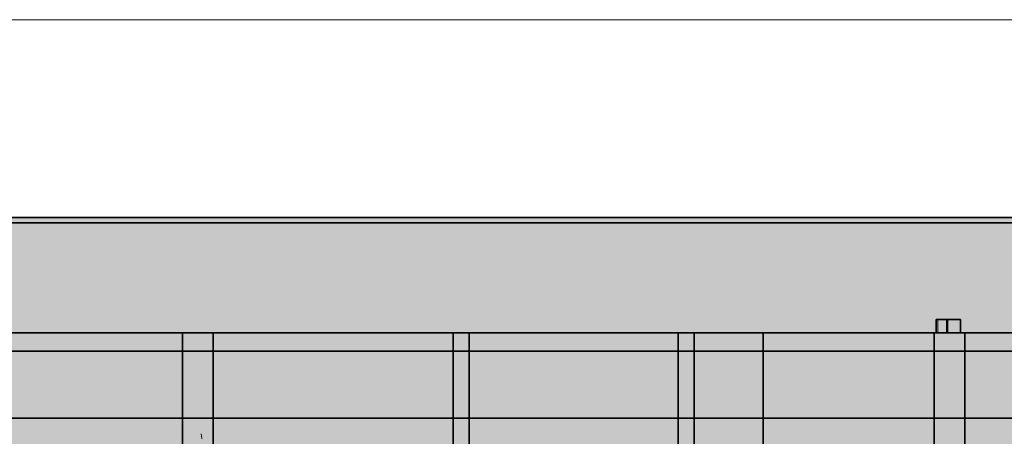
# Model space of a CAD drawing. Extents: x -350 to 540, y -53 to 541.
# Tile 181 of 569: x -141.73 to -134.38, y 124.65 to 127.75. Entities that reach past the tile are written whole.
import ezdxf

# ---------------------------------------------------------------- set-up
doc = ezdxf.new("R2010")
doc.units = 0
doc.layers.get('0').update_dxf_attribs({"lineweight": 35})
doc.layers.add('0-Shading', color=7, linetype='Continuous', lineweight=35)
doc.layers.add('5_OG-SCHRAFF-FILL', color=7, linetype='Continuous', lineweight=25)
doc.layers.add('L_Klimageraet', color=7, linetype='Continuous', lineweight=35, true_color=0xababab)
doc.layers.add('L_Klimageraet-Shading', color=7, linetype='Continuous', lineweight=35, true_color=0xababab)

# ---------------------------------------------------------------- blocks, each defined once
blk = doc.blocks.new('Shading-A06HSWBCNL', base_point=(-138.4951, 125.4178))
at = {"layer": '0-Shading', "color": 7, "true_color": 0xffffff}
for points in [[(-144.0152, 126.2509), (-134.6442, 126.2509), (-144.0152, 126.2778)], [(-134.6442, 126.2509), (-134.6442, 126.2778), (-144.0152, 126.2778)], [(-130.0952, 126.2509), (-134.6442, 126.2509), (-130.0952, 126.2778)], [(-134.6442, 126.2509), (-130.0952, 126.2778), (-134.6442, 126.2778)], [(-144.0152, 126.2378), (-134.6442, 126.2378), (-144.0152, 126.2509)], [(-134.6442, 126.2378), (-144.0152, 126.2509), (-134.6442, 126.2509)], [(-130.0952, 126.2378), (-130.0952, 126.2509), (-134.6442, 126.2509)], [(-134.6442, 126.2378), (-130.0952, 126.2378), (-134.6442, 126.2509)], [(-144.3481, 125.3624), (-136.1809, 125.4178), (-144.3481, 125.4178)], [(-136.3069, 125.3624), (-144.3481, 125.3624), (-136.1809, 125.4178)], [(-140.5141, 120.7878), (-140.5141, 125.4178), (-144.3152, 125.4178)], [(-136.1809, 122.6523), (-142.4682, 122.6523), (-136.1809, 125.4178)], [(-138.3896, 120.7878), (-140.2867, 120.7878), (-140.2867, 125.4178)], [(-138.0893, 120.0548), (-137.781, 120.0548), (-140.2867, 125.4178)], [(-137.781, 120.0548), (-134.9037, 125.4178), (-140.2867, 125.4178)], [(-138.4951, 114.1578), (-136.6952, 125.4178), (-138.4951, 125.4178)], [(-138.4951, 114.1578), (-136.6952, 114.1578), (-136.6952, 125.4178)], [(-136.8143, 114.1578), (-136.8143, 125.4178), (-138.376, 125.4178)], [(-138.376, 114.1578), (-136.8143, 114.1578), (-138.376, 125.4178)], [(-137.4977, 120.0548), (-137.781, 120.0548), (-134.9037, 125.4178)], [(-134.9037, 119.7878), (-137.6268, 119.7878), (-134.9037, 125.4178)], [(-134.6762, 114.1578), (-125.5141, 114.1578), (-125.5141, 125.4178)], [(-134.6762, 114.1578), (-125.5141, 125.4178), (-134.6762, 125.4178)], [(-134.3809, 114.1578), (-125.8094, 114.1578), (-134.3809, 125.4178)], [(-125.8094, 114.1578), (-125.8094, 125.4178), (-134.3809, 125.4178)], [(-136.4275, 125.3093), (-144.3481, 125.3093), (-136.3069, 125.3624)], [(-144.3481, 125.3093), (-136.3069, 125.3624), (-144.3481, 125.3624)], [(-140.5141, 120.7878), (-144.4307, 120.7878), (-144.4202, 125.3079)], [(-140.5141, 120.7878), (-144.2249, 125.3079), (-144.4202, 125.3079)], [(-142.4682, 122.6523), (-136.4275, 125.3093), (-144.3481, 125.3093)]]:
    blk.add_solid(points, dxfattribs=at)
at = {"layer": '0-Shading', "color": 254, "true_color": 0xe7e7e7}
for points in [[(-136.5408, 125.816), (-134.6147, 126.2778), (-144.0152, 126.2778)], [(-134.5828, 125.816), (-136.5408, 125.816), (-134.6147, 126.2778)], [(-134.5828, 125.816), (-132.1268, 126.2778), (-134.6147, 126.2778)], [(-135.1677, 125.725), (-143.739, 126.2608), (-144.0152, 126.2608)], [(-137.196, 125.8478), (-144.0152, 125.8478), (-144.0152, 126.2608)], [(-135.6714, 125.7463), (-134.6167, 126.2378), (-144.0152, 126.2378)], [(-137.0053, 125.8249), (-144.0152, 125.8249), (-144.0152, 126.2378)], [(-135.0671, 125.725), (-135.1677, 125.725), (-143.739, 126.2608)], [(-134.5828, 125.7463), (-135.6714, 125.7463), (-134.6167, 126.2378)], [(-130.7341, 125.6975), (-134.8425, 125.6975), (-131.9687, 126.2378)], [(-134.5828, 125.7463), (-131.9687, 126.2378), (-134.6167, 126.2378)], [(-125.1232, 125.725), (-135.0671, 125.725), (-117.9676, 126.1671)], [(-135.0671, 125.725), (-117.9676, 126.1671), (-132.7158, 126.1671)], [(-139.8898, 125.7204), (-137.196, 125.8478), (-144.0152, 125.8478)], [(-135.7687, 125.5931), (-144.0152, 125.5931), (-144.0152, 125.8478)], [(-135.0916, 125.7204), (-139.8898, 125.7204), (-137.196, 125.8478)], [(-139.6584, 125.6975), (-137.0053, 125.8249), (-144.0152, 125.8249)], [(-144.0152, 125.5756), (-135.4908, 125.5756), (-144.0152, 125.8249)], [(-134.8425, 125.6975), (-139.6584, 125.6975), (-137.0053, 125.8249)], [(-135.0671, 125.725), (-134.5828, 125.816), (-136.5408, 125.816)], [(-135.7687, 125.5931), (-135.0916, 125.7204), (-139.8898, 125.7204)], [(-135.4908, 125.5756), (-134.8425, 125.6975), (-139.6584, 125.6975)], [(-132.9894, 125.5931), (-135.7687, 125.5931), (-135.0916, 125.7204)], [(-134.8425, 125.6975), (-134.5828, 125.7463), (-135.6714, 125.7463)], [(-132.7737, 125.5756), (-135.4908, 125.5756), (-134.8425, 125.6975)], [(-135.0916, 125.7204), (-135.0671, 125.725), (-135.1677, 125.725)], [(-134.9925, 125.7204), (-135.0916, 125.7204), (-135.0671, 125.725)], [(-130.0952, 125.4178), (-134.9925, 125.7204), (-135.0916, 125.7204)], [(-130.0952, 125.4178), (-125.1232, 125.725), (-135.0671, 125.725)], [(-130.0952, 125.4178), (-130.7341, 125.6975), (-134.8425, 125.6975)], [(-136.5788, 125.4408), (-144.0152, 125.4408), (-135.7687, 125.5931)], [(-144.0152, 125.4408), (-135.7687, 125.5931), (-144.0152, 125.5931)], [(-144.0152, 125.4178), (-136.3299, 125.4178), (-144.0152, 125.5756)], [(-136.3299, 125.4178), (-144.0152, 125.5756), (-135.4908, 125.5756)], [(-130.4446, 125.4286), (-136.6434, 125.4286), (-135.7687, 125.5931)], [(-136.3299, 125.4178), (-130.0952, 125.4178), (-135.4908, 125.5756)], [(-130.0952, 125.4178), (-132.9894, 125.5931), (-135.7687, 125.5931)], [(-130.0952, 125.4178), (-132.7737, 125.5756), (-135.4908, 125.5756)], [(-136.6434, 125.4286), (-136.5788, 125.4408), (-144.0152, 125.4408)], [(-144.0152, 125.4286), (-136.6434, 125.4286), (-144.0152, 125.4408)], [(-144.0152, 125.4178), (-136.7008, 125.4178), (-144.0152, 125.4286)], [(-136.7008, 125.4178), (-144.0152, 125.4286), (-136.6434, 125.4286)], [(-136.7008, 125.4178), (-130.0952, 125.4178), (-136.6434, 125.4286)], [(-130.0952, 125.4178), (-130.4446, 125.4286), (-136.6434, 125.4286)]]:
    blk.add_solid(points, dxfattribs=at)
at = {"layer": '0-Shading', "color": 252, "true_color": 0x8b8b8b}
for points in [[(-134.8885, 125.4178), (-134.8868, 125.5178), (-134.8885, 125.5178)], [(-134.8885, 125.4178), (-134.8868, 125.4178), (-134.8868, 125.5178)], [(-134.8868, 125.4178), (-134.8868, 125.5178), (-134.8885, 125.5178)], [(-134.8885, 125.4178), (-134.8868, 125.4178), (-134.8885, 125.5178)], [(-134.8885, 125.4178), (-134.8868, 125.4178), (-134.8868, 125.5178)], [(-134.8885, 125.4178), (-134.8868, 125.5178), (-134.8885, 125.5178)], [(-134.8868, 125.4178), (-134.8868, 125.5178), (-134.8885, 125.5178)], [(-134.8885, 125.4178), (-134.8868, 125.4178), (-134.8885, 125.5178)], [(-134.8885, 125.4178), (-134.8868, 125.5178), (-134.8885, 125.5178)], [(-134.8885, 125.4178), (-134.8868, 125.4178), (-134.8868, 125.5178)], [(-134.8868, 125.4178), (-134.8868, 125.5178), (-134.8885, 125.5178)], [(-134.8885, 125.4178), (-134.8868, 125.4178), (-134.8885, 125.5178)], [(-134.7102, 125.4178), (-134.7085, 125.4178), (-134.7085, 125.5178)], [(-134.7102, 125.4178), (-134.7085, 125.5178), (-134.7102, 125.5178)], [(-134.7085, 125.4178), (-134.7085, 125.5178), (-134.7102, 125.5178)], [(-134.7102, 125.4178), (-134.7085, 125.4178), (-134.7102, 125.5178)], [(-134.7102, 125.4178), (-134.7085, 125.4178), (-134.7085, 125.5178)], [(-134.7102, 125.4178), (-134.7085, 125.5178), (-134.7102, 125.5178)], [(-134.7085, 125.4178), (-134.7085, 125.5178), (-134.7102, 125.5178)], [(-134.7102, 125.4178), (-134.7085, 125.4178), (-134.7102, 125.5178)], [(-134.7102, 125.4178), (-134.7085, 125.4178), (-134.7085, 125.5178)], [(-134.7102, 125.4178), (-134.7085, 125.5178), (-134.7102, 125.5178)], [(-134.7085, 125.4178), (-134.7085, 125.5178), (-134.7102, 125.5178)], [(-134.7102, 125.4178), (-134.7085, 125.4178), (-134.7102, 125.5178)]]:
    blk.add_solid(points, dxfattribs=at)
at = {"layer": '0-Shading', "color": 253, "true_color": 0xa4a4a4}
for points in [[(-134.8868, 125.4178), (-134.8816, 125.5178), (-134.8868, 125.5178)], [(-134.8868, 125.4178), (-134.8816, 125.4178), (-134.8816, 125.5178)], [(-134.8816, 125.4178), (-134.8816, 125.5178), (-134.8868, 125.5178)], [(-134.8868, 125.4178), (-134.8816, 125.4178), (-134.8868, 125.5178)], [(-134.8868, 125.4178), (-134.8816, 125.5178), (-134.8868, 125.5178)], [(-134.8868, 125.4178), (-134.8816, 125.4178), (-134.8816, 125.5178)], [(-134.8816, 125.4178), (-134.8816, 125.5178), (-134.8868, 125.5178)], [(-134.8868, 125.4178), (-134.8816, 125.4178), (-134.8868, 125.5178)], [(-134.8868, 125.4178), (-134.8816, 125.4178), (-134.8816, 125.5178)], [(-134.8868, 125.4178), (-134.8816, 125.5178), (-134.8868, 125.5178)], [(-134.8816, 125.4178), (-134.8816, 125.5178), (-134.8868, 125.5178)], [(-134.8868, 125.4178), (-134.8816, 125.4178), (-134.8868, 125.5178)], [(-134.7153, 125.4178), (-134.7102, 125.5178), (-134.7153, 125.5178)], [(-134.7153, 125.4178), (-134.7102, 125.4178), (-134.7102, 125.5178)], [(-134.7153, 125.4178), (-134.7102, 125.4178), (-134.7153, 125.5178)], [(-134.7102, 125.4178), (-134.7102, 125.5178), (-134.7153, 125.5178)], [(-134.7153, 125.4178), (-134.7102, 125.5178), (-134.7153, 125.5178)], [(-134.7153, 125.4178), (-134.7102, 125.4178), (-134.7102, 125.5178)], [(-134.7153, 125.4178), (-134.7102, 125.4178), (-134.7153, 125.5178)], [(-134.7102, 125.4178), (-134.7102, 125.5178), (-134.7153, 125.5178)], [(-134.7153, 125.4178), (-134.7102, 125.4178), (-134.7102, 125.5178)], [(-134.7153, 125.4178), (-134.7102, 125.5178), (-134.7153, 125.5178)], [(-134.7102, 125.4178), (-134.7102, 125.5178), (-134.7153, 125.5178)], [(-134.7153, 125.4178), (-134.7102, 125.4178), (-134.7153, 125.5178)]]:
    blk.add_solid(points, dxfattribs=at)
at = {"layer": '0-Shading', "color": 9, "true_color": 0xbbbbbb}
for points in [[(-134.8776, 125.4659), (-134.8816, 125.4659), (-134.8776, 125.5178)], [(-134.8816, 125.4659), (-134.8776, 125.5178), (-134.8816, 125.5178)], [(-134.8816, 125.4178), (-134.8733, 125.4178), (-134.8816, 125.5178)], [(-134.8733, 125.4178), (-134.8733, 125.5178), (-134.8816, 125.5178)], [(-134.8816, 125.4178), (-134.8733, 125.5178), (-134.8816, 125.5178)], [(-134.8816, 125.4178), (-134.8733, 125.4178), (-134.8733, 125.5178)], [(-134.8816, 125.4178), (-134.8733, 125.4178), (-134.8816, 125.5178)], [(-134.8733, 125.4178), (-134.8733, 125.5178), (-134.8816, 125.5178)], [(-134.8816, 125.4178), (-134.8733, 125.4178), (-134.8733, 125.5178)], [(-134.8816, 125.4178), (-134.8733, 125.5178), (-134.8816, 125.5178)], [(-134.8733, 125.4178), (-134.8733, 125.5178), (-134.8816, 125.5178)], [(-134.8816, 125.4178), (-134.8733, 125.4178), (-134.8816, 125.5178)], [(-134.8816, 125.4178), (-134.8776, 125.4178), (-134.8776, 125.4659)], [(-134.8816, 125.4178), (-134.8776, 125.4659), (-134.8816, 125.4659)], [(-134.8776, 125.4659), (-134.8733, 125.5178), (-134.8776, 125.5178)], [(-134.8776, 125.4659), (-134.8733, 125.4659), (-134.8733, 125.5178)], [(-134.8776, 125.4178), (-134.8733, 125.4178), (-134.8776, 125.4659)], [(-134.8733, 125.4178), (-134.8776, 125.4659), (-134.8733, 125.4659)], [(-134.7236, 125.4178), (-134.7153, 125.4178), (-134.7153, 125.5178)], [(-134.7236, 125.4178), (-134.7153, 125.5178), (-134.7236, 125.5178)], [(-134.7153, 125.4178), (-134.7153, 125.5178), (-134.7236, 125.5178)], [(-134.7236, 125.4178), (-134.7153, 125.4178), (-134.7236, 125.5178)], [(-134.7236, 125.4178), (-134.7153, 125.4178), (-134.7153, 125.5178)], [(-134.7236, 125.4178), (-134.7153, 125.5178), (-134.7236, 125.5178)], [(-134.7153, 125.4178), (-134.7153, 125.5178), (-134.7236, 125.5178)], [(-134.7236, 125.4178), (-134.7153, 125.4178), (-134.7236, 125.5178)], [(-134.7236, 125.4178), (-134.7153, 125.4178), (-134.7153, 125.5178)], [(-134.7236, 125.4178), (-134.7153, 125.5178), (-134.7236, 125.5178)], [(-134.7153, 125.4178), (-134.7153, 125.5178), (-134.7236, 125.5178)], [(-134.7236, 125.4178), (-134.7153, 125.4178), (-134.7236, 125.5178)]]:
    blk.add_solid(points, dxfattribs=at)
at = {"layer": '0-Shading', "color": 254, "true_color": 0xd0d0d0}
for points in [[(-134.8733, 125.4178), (-134.8621, 125.5178), (-134.8733, 125.5178)], [(-134.8733, 125.4178), (-134.8621, 125.4178), (-134.8621, 125.5178)], [(-134.8621, 125.4178), (-134.8621, 125.5178), (-134.8733, 125.5178)], [(-134.8733, 125.4178), (-134.8621, 125.4178), (-134.8733, 125.5178)], [(-134.8733, 125.4178), (-134.8621, 125.5178), (-134.8733, 125.5178)], [(-134.8733, 125.4178), (-134.8621, 125.4178), (-134.8621, 125.5178)], [(-134.8621, 125.4178), (-134.8621, 125.5178), (-134.8733, 125.5178)], [(-134.8733, 125.4178), (-134.8621, 125.4178), (-134.8733, 125.5178)], [(-134.8733, 125.4178), (-134.8621, 125.4178), (-134.8621, 125.5178)], [(-134.8733, 125.4178), (-134.8621, 125.5178), (-134.8733, 125.5178)], [(-134.8621, 125.4178), (-134.8621, 125.5178), (-134.8733, 125.5178)], [(-134.8733, 125.4178), (-134.8621, 125.4178), (-134.8733, 125.5178)], [(-134.7348, 125.4178), (-134.7236, 125.5178), (-134.7348, 125.5178)], [(-134.7348, 125.4178), (-134.7236, 125.4178), (-134.7236, 125.5178)], [(-134.7348, 125.4178), (-134.7236, 125.4178), (-134.7348, 125.5178)], [(-134.7236, 125.4178), (-134.7236, 125.5178), (-134.7348, 125.5178)], [(-134.7348, 125.4178), (-134.7236, 125.5178), (-134.7348, 125.5178)], [(-134.7348, 125.4178), (-134.7236, 125.4178), (-134.7236, 125.5178)], [(-134.7348, 125.4178), (-134.7236, 125.4178), (-134.7348, 125.5178)], [(-134.7236, 125.4178), (-134.7236, 125.5178), (-134.7348, 125.5178)], [(-134.7348, 125.4178), (-134.7236, 125.4178), (-134.7236, 125.5178)], [(-134.7348, 125.4178), (-134.7236, 125.5178), (-134.7348, 125.5178)], [(-134.7236, 125.4178), (-134.7236, 125.5178), (-134.7348, 125.5178)], [(-134.7348, 125.4178), (-134.7236, 125.4178), (-134.7348, 125.5178)]]:
    blk.add_solid(points, dxfattribs=at)
at = {"layer": '0-Shading', "color": 254, "true_color": 0xe2e2e2}
for points in [[(-134.8621, 125.4178), (-134.8485, 125.5178), (-134.8621, 125.5178)], [(-134.8621, 125.4178), (-134.8485, 125.4178), (-134.8485, 125.5178)], [(-134.8621, 125.4178), (-134.8485, 125.4178), (-134.8621, 125.5178)], [(-134.8485, 125.4178), (-134.8485, 125.5178), (-134.8621, 125.5178)], [(-134.8621, 125.4178), (-134.8485, 125.5178), (-134.8621, 125.5178)], [(-134.8621, 125.4178), (-134.8485, 125.4178), (-134.8485, 125.5178)], [(-134.8621, 125.4178), (-134.8485, 125.4178), (-134.8621, 125.5178)], [(-134.8485, 125.4178), (-134.8485, 125.5178), (-134.8621, 125.5178)], [(-134.8621, 125.4178), (-134.8485, 125.4178), (-134.8485, 125.5178)], [(-134.8621, 125.4178), (-134.8485, 125.5178), (-134.8621, 125.5178)], [(-134.8485, 125.4178), (-134.8485, 125.5178), (-134.8621, 125.5178)], [(-134.8621, 125.4178), (-134.8485, 125.4178), (-134.8621, 125.5178)], [(-134.7485, 125.4178), (-134.7348, 125.4178), (-134.7348, 125.5178)], [(-134.7485, 125.4178), (-134.7348, 125.5178), (-134.7485, 125.5178)], [(-134.7348, 125.4178), (-134.7348, 125.5178), (-134.7485, 125.5178)], [(-134.7485, 125.4178), (-134.7348, 125.4178), (-134.7485, 125.5178)], [(-134.7485, 125.4178), (-134.7348, 125.4178), (-134.7348, 125.5178)], [(-134.7485, 125.4178), (-134.7348, 125.5178), (-134.7485, 125.5178)], [(-134.7348, 125.4178), (-134.7348, 125.5178), (-134.7485, 125.5178)], [(-134.7485, 125.4178), (-134.7348, 125.4178), (-134.7485, 125.5178)], [(-134.7485, 125.4178), (-134.7348, 125.4178), (-134.7348, 125.5178)], [(-134.7485, 125.4178), (-134.7348, 125.5178), (-134.7485, 125.5178)], [(-134.7348, 125.4178), (-134.7348, 125.5178), (-134.7485, 125.5178)], [(-134.7485, 125.4178), (-134.7348, 125.4178), (-134.7485, 125.5178)]]:
    blk.add_solid(points, dxfattribs=at)
at = {"layer": '0-Shading', "color": 7, "true_color": 0xefefef}
for points in [[(-134.8485, 125.4178), (-134.8329, 125.4178), (-134.8329, 125.5178)], [(-134.8485, 125.4178), (-134.8329, 125.5178), (-134.8485, 125.5178)], [(-134.8329, 125.4178), (-134.8329, 125.5178), (-134.8485, 125.5178)], [(-134.8485, 125.4178), (-134.8329, 125.4178), (-134.8485, 125.5178)], [(-134.8485, 125.4178), (-134.8329, 125.5178), (-134.8485, 125.5178)], [(-134.8485, 125.4178), (-134.8329, 125.4178), (-134.8329, 125.5178)], [(-134.8329, 125.4178), (-134.8329, 125.5178), (-134.8485, 125.5178)], [(-134.8485, 125.4178), (-134.8329, 125.4178), (-134.8485, 125.5178)], [(-134.8485, 125.4178), (-134.8329, 125.4178), (-134.8329, 125.5178)], [(-134.8485, 125.4178), (-134.8329, 125.5178), (-134.8485, 125.5178)], [(-134.8329, 125.4178), (-134.8329, 125.5178), (-134.8485, 125.5178)], [(-134.8485, 125.4178), (-134.8329, 125.4178), (-134.8485, 125.5178)], [(-134.7641, 125.4178), (-134.7485, 125.5178), (-134.7641, 125.5178)], [(-134.7641, 125.4178), (-134.7485, 125.4178), (-134.7485, 125.5178)], [(-134.7641, 125.4178), (-134.7485, 125.4178), (-134.7641, 125.5178)], [(-134.7485, 125.4178), (-134.7485, 125.5178), (-134.7641, 125.5178)], [(-134.7641, 125.4178), (-134.7485, 125.5178), (-134.7641, 125.5178)], [(-134.7641, 125.4178), (-134.7485, 125.4178), (-134.7485, 125.5178)], [(-134.7641, 125.4178), (-134.7485, 125.4178), (-134.7641, 125.5178)], [(-134.7485, 125.4178), (-134.7485, 125.5178), (-134.7641, 125.5178)], [(-134.7641, 125.4178), (-134.7485, 125.4178), (-134.7485, 125.5178)], [(-134.7641, 125.4178), (-134.7485, 125.5178), (-134.7641, 125.5178)], [(-134.7485, 125.4178), (-134.7485, 125.5178), (-134.7641, 125.5178)], [(-134.7641, 125.4178), (-134.7485, 125.4178), (-134.7641, 125.5178)], [(-136.0903, 125.1233), (-136.0103, 125.4178), (-136.1809, 125.4178)], [(-136.0903, 125.1233), (-136.1639, 125.1233), (-136.1809, 125.4178)], [(-136.151, 124.9), (-136.1809, 124.9), (-136.1809, 125.4178)], [(-134.6653, 125.1233), (-136.0903, 125.1233), (-134.6653, 125.4178)], [(-136.0903, 125.1233), (-134.6653, 125.4178), (-136.0103, 125.4178)], [(-134.6653, 120.4878), (-134.3809, 125.4178), (-134.6653, 125.4178)], [(-134.6299, 120.4878), (-134.6653, 120.4878), (-134.3809, 125.4178)], [(-134.3809, 119.7878), (-134.6653, 119.7878), (-134.3809, 125.4178)], [(-136.151, 124.9), (-136.0903, 125.1233), (-136.1639, 125.1233)], [(-136.151, 124.9), (-136.0217, 124.9), (-136.0903, 125.1233)], [(-134.6653, 120.4878), (-134.6653, 125.1233), (-136.0903, 125.1233)], [(-136.1447, 124.7901), (-136.1809, 124.7901), (-136.151, 124.9)], [(-136.1809, 124.7901), (-136.151, 124.9), (-136.1809, 124.9)], [(-135.8965, 120.4878), (-134.6653, 120.4878), (-136.151, 124.9)], [(-134.6653, 120.4878), (-136.151, 124.9), (-136.0217, 124.9)], [(-135.8965, 120.4878), (-136.1809, 120.4878), (-136.1447, 124.7901)], [(-136.1809, 120.4878), (-136.1447, 124.7901), (-136.1809, 124.7901)]]:
    blk.add_solid(points, dxfattribs=at)
at = {"layer": '0-Shading', "color": 7, "true_color": 0xf9f9f9}
for points in [[(-134.8329, 125.4178), (-134.816, 125.5178), (-134.8329, 125.5178)], [(-134.8329, 125.4178), (-134.816, 125.4178), (-134.816, 125.5178)], [(-134.8329, 125.4178), (-134.816, 125.4178), (-134.8329, 125.5178)], [(-134.816, 125.4178), (-134.816, 125.5178), (-134.8329, 125.5178)], [(-134.8329, 125.4178), (-134.816, 125.5178), (-134.8329, 125.5178)], [(-134.8329, 125.4178), (-134.816, 125.4178), (-134.816, 125.5178)], [(-134.8329, 125.4178), (-134.816, 125.4178), (-134.8329, 125.5178)], [(-134.816, 125.4178), (-134.816, 125.5178), (-134.8329, 125.5178)], [(-134.8329, 125.4178), (-134.816, 125.4178), (-134.816, 125.5178)], [(-134.8329, 125.4178), (-134.816, 125.5178), (-134.8329, 125.5178)], [(-134.816, 125.4178), (-134.816, 125.5178), (-134.8329, 125.5178)], [(-134.8329, 125.4178), (-134.816, 125.4178), (-134.8329, 125.5178)], [(-134.7809, 125.4178), (-134.7641, 125.4178), (-134.7641, 125.5178)], [(-134.7809, 125.4178), (-134.7641, 125.5178), (-134.7809, 125.5178)], [(-134.7641, 125.4178), (-134.7641, 125.5178), (-134.7809, 125.5178)], [(-134.7809, 125.4178), (-134.7641, 125.4178), (-134.7809, 125.5178)], [(-134.7809, 125.4178), (-134.7641, 125.4178), (-134.7641, 125.5178)], [(-134.7809, 125.4178), (-134.7641, 125.5178), (-134.7809, 125.5178)], [(-134.7641, 125.4178), (-134.7641, 125.5178), (-134.7809, 125.5178)], [(-134.7809, 125.4178), (-134.7641, 125.4178), (-134.7809, 125.5178)], [(-134.7809, 125.4178), (-134.7641, 125.4178), (-134.7641, 125.5178)], [(-134.7809, 125.4178), (-134.7641, 125.5178), (-134.7809, 125.5178)], [(-134.7641, 125.4178), (-134.7641, 125.5178), (-134.7809, 125.5178)], [(-134.7809, 125.4178), (-134.7641, 125.4178), (-134.7809, 125.5178)]]:
    blk.add_solid(points, dxfattribs=at)
at = {"layer": '0-Shading', "color": 7, "true_color": 0xfefefe}
for points in [[(-134.816, 125.4178), (-134.7985, 125.4178), (-134.7985, 125.5178)], [(-134.816, 125.4178), (-134.7985, 125.5178), (-134.816, 125.5178)], [(-134.8067, 125.4644), (-134.8067, 125.5178), (-134.816, 125.5178)], [(-134.816, 125.4644), (-134.8067, 125.4644), (-134.816, 125.5178)], [(-134.816, 125.4178), (-134.7985, 125.5178), (-134.816, 125.5178)], [(-134.816, 125.4178), (-134.7985, 125.4178), (-134.7985, 125.5178)], [(-134.7985, 125.4178), (-134.7985, 125.5178), (-134.816, 125.5178)], [(-134.816, 125.4178), (-134.7985, 125.4178), (-134.816, 125.5178)], [(-134.816, 125.4178), (-134.7985, 125.4178), (-134.7985, 125.5178)], [(-134.816, 125.4178), (-134.7985, 125.5178), (-134.816, 125.5178)], [(-134.7985, 125.4178), (-134.7985, 125.5178), (-134.816, 125.5178)], [(-134.816, 125.4178), (-134.7985, 125.4178), (-134.816, 125.5178)], [(-134.816, 125.4178), (-134.8067, 125.4178), (-134.816, 125.4644)], [(-134.8067, 125.4178), (-134.816, 125.4644), (-134.8067, 125.4644)], [(-134.7985, 125.4644), (-134.8067, 125.4644), (-134.7985, 125.5178)], [(-134.8067, 125.4644), (-134.7985, 125.5178), (-134.8067, 125.5178)], [(-134.7985, 125.4178), (-134.7985, 125.4644), (-134.8067, 125.4644)], [(-134.8067, 125.4178), (-134.7985, 125.4178), (-134.8067, 125.4644)], [(-134.7985, 125.4178), (-134.7809, 125.5178), (-134.7985, 125.5178)], [(-134.7985, 125.4178), (-134.7809, 125.4178), (-134.7809, 125.5178)], [(-134.7985, 125.4178), (-134.7809, 125.4178), (-134.7985, 125.5178)], [(-134.7809, 125.4178), (-134.7809, 125.5178), (-134.7985, 125.5178)], [(-134.7985, 125.4178), (-134.7809, 125.5178), (-134.7985, 125.5178)], [(-134.7985, 125.4178), (-134.7809, 125.4178), (-134.7809, 125.5178)], [(-134.7985, 125.4178), (-134.7809, 125.4178), (-134.7985, 125.5178)], [(-134.7809, 125.4178), (-134.7809, 125.5178), (-134.7985, 125.5178)], [(-134.7985, 125.4178), (-134.7809, 125.4178), (-134.7809, 125.5178)], [(-134.7985, 125.4178), (-134.7809, 125.5178), (-134.7985, 125.5178)], [(-134.7809, 125.4178), (-134.7809, 125.5178), (-134.7985, 125.5178)], [(-134.7985, 125.4178), (-134.7809, 125.4178), (-134.7985, 125.5178)]]:
    blk.add_solid(points, dxfattribs=at)
at = {"layer": '0-Shading', "color": 9, "true_color": 0xbcbcbc}
for points in [[(-140.5141, 123.9131), (-140.3733, 123.9131), (-140.5141, 125.4178)], [(-140.3733, 124.6272), (-140.4401, 124.6272), (-140.5141, 125.4178)], [(-140.3733, 124.6655), (-140.3801, 124.6655), (-140.5141, 125.4178)], [(-140.3733, 124.6655), (-140.3733, 125.4178), (-140.5141, 125.4178)], [(-139.648, 124.6655), (-140.3733, 124.6655), (-139.648, 125.4178)], [(-140.3733, 124.6655), (-139.648, 125.4178), (-140.3733, 125.4178)], [(-140.2867, 124.5745), (-140.1459, 124.5745), (-140.2867, 125.4178)], [(-140.1459, 124.5745), (-140.1459, 125.4178), (-140.2867, 125.4178)], [(-138.5833, 124.5745), (-140.1459, 124.5745), (-138.376, 125.4178)], [(-140.1459, 124.5745), (-138.376, 125.4178), (-140.1459, 125.4178)], [(-139.648, 120.7878), (-138.6034, 125.4178), (-139.648, 125.4178)], [(-138.376, 120.7878), (-139.5141, 120.7878), (-138.376, 125.4178)], [(-138.6034, 124.9831), (-138.7015, 124.9831), (-138.6034, 125.4178)], [(-138.6034, 124.9831), (-138.4951, 125.4178), (-138.6034, 125.4178)], [(-138.5842, 124.9831), (-138.6034, 124.9831), (-138.4951, 125.4178)], [(-138.4951, 124.8892), (-138.6034, 124.8892), (-138.4951, 125.4178)], [(-134.9037, 114.1578), (-134.9037, 125.4178), (-136.8143, 125.4178)], [(-136.8143, 114.1578), (-134.9037, 114.1578), (-136.8143, 125.4178)], [(-136.5869, 114.7616), (-136.6952, 114.7616), (-136.5869, 125.4178)], [(-136.6952, 114.7616), (-136.5869, 125.4178), (-136.6952, 125.4178)], [(-134.7646, 124.9248), (-136.5869, 124.9248), (-134.7646, 125.4178)], [(-136.5869, 124.9248), (-134.7646, 125.4178), (-136.5869, 125.4178)], [(-134.7646, 124.9248), (-134.6762, 125.4178), (-134.7646, 125.4178)], [(-134.7646, 124.9248), (-134.6762, 124.9248), (-134.6762, 125.4178)], [(-139.648, 120.7878), (-138.6034, 124.9831), (-138.7015, 124.9831)], [(-138.6034, 124.8892), (-138.6268, 124.8892), (-138.6034, 124.9831)], [(-138.6034, 124.8892), (-138.5842, 124.9831), (-138.6034, 124.9831)], [(-138.6034, 119.7878), (-139.648, 119.7878), (-138.6034, 124.8892)], [(-139.4433, 120.7878), (-139.648, 120.7878), (-138.6034, 124.8892)], [(-139.648, 120.7878), (-138.6034, 124.8892), (-138.6268, 124.8892)], [(-138.4951, 114.6865), (-138.6034, 114.6865), (-138.4951, 124.8892)], [(-138.6034, 114.6865), (-138.4951, 124.8892), (-138.6034, 124.8892)], [(-136.5869, 114.7616), (-134.7646, 124.9248), (-136.5869, 124.9248)], [(-136.5869, 114.7616), (-134.7646, 114.7616), (-134.7646, 124.9248)], [(-134.7646, 114.1578), (-134.6762, 114.1578), (-134.7646, 124.9248)], [(-134.6762, 114.1578), (-134.7646, 124.9248), (-134.6762, 124.9248)], [(-140.3733, 124.6272), (-140.3733, 124.6655), (-140.3801, 124.6655)], [(-139.648, 120.7878), (-139.648, 124.6655), (-140.3733, 124.6655)], [(-140.3733, 124.6272), (-140.3662, 124.6272), (-140.3733, 124.6655)]]:
    blk.add_solid(points, dxfattribs=at)
blk = doc.blocks.new('Shading-A06HSWD0NL', base_point=(-119.7078, 114.0216))
at = {"layer": 'L_Klimageraet-Shading', "color": 253, "true_color": 0xababab}
for points in [[(-144.0152, 114.0216), (-119.7078, 114.0216), (-144.0152, 125.2816)], [(-119.7078, 114.0216), (-144.0152, 125.2816), (-119.7078, 125.2816)], [(-144.0152, 124.7816), (-119.7078, 124.7816), (-144.0152, 125.2816)], [(-119.7078, 124.7816), (-144.0152, 125.2816), (-119.7078, 125.2816)], [(-144.0152, 114.0216), (-116.1752, 114.0216), (-144.0152, 125.2816)], [(-116.1752, 114.0216), (-144.0152, 125.2816), (-116.1752, 125.2816)], [(-144.0152, 124.7816), (-116.1752, 124.7816), (-144.0152, 125.2816)], [(-116.1752, 124.7816), (-144.0152, 125.2816), (-116.1752, 125.2816)]]:
    blk.add_solid(points, dxfattribs=at)
blk = doc.blocks.new('Referenz-A06HSWJKNL', base_point=(-324.9507, -4.1032))
at = {"layer": '5_OG-SCHRAFF-FILL', "color": 0, "lineweight": 13}
blk.add_line((-230.8436, 127.7543), (-80.4524, 127.7543), dxfattribs=at)
blk = doc.blocks.new('Lüftungsgerät Komponente-A06HSWJMNL', base_point=(-144.5152, 114.0216))
at = {"color": 0, "linetype": 'ByBlock', "lineweight": -2, "ltscale": 0.35}
for p, q in [((-116.1752, 125.2816), (-144.0152, 125.2816)), ((-144.0152, 124.7816), (-116.1752, 124.7816))]:
    blk.add_line(p, q, dxfattribs=at)
blk = doc.blocks.new('3D-Objekt-A06HSWJWNL', base_point=(-144.5152, 113.2978))
at = {"color": 0, "linetype": 'ByBlock', "lineweight": -2, "ltscale": 0.35}
for p, q in [((-116.1752, 126.2778), (-144.0152, 126.2778)), ((-144.0152, 126.2778), (-130.0952, 126.2778)), ((-144.0152, 126.2378), (-116.1752, 126.2378)), ((-144.0152, 126.2378), (-130.0952, 126.2378)), ((-134.8868, 125.5178), (-134.8885, 125.5178)), ((-134.8885, 125.5178), (-134.8885, 125.4178)), ((-134.8868, 125.5178), (-134.8885, 125.5178)), ((-134.8885, 125.5178), (-134.8885, 125.4178)), ((-134.8868, 125.5178), (-134.8885, 125.5178)), ((-134.8885, 125.5178), (-134.8885, 125.4178)), ((-134.8885, 125.5178), (-134.8868, 125.5178)), ((-134.8885, 125.5178), (-134.8868, 125.5178)), ((-134.8885, 125.5178), (-134.8868, 125.5178)), ((-134.8816, 125.5178), (-134.8868, 125.5178)), ((-134.8816, 125.5178), (-134.8868, 125.5178)), ((-134.8816, 125.5178), (-134.8868, 125.5178)), ((-134.8868, 125.5178), (-134.8816, 125.5178)), ((-134.8868, 125.5178), (-134.8816, 125.5178)), ((-134.8868, 125.5178), (-134.8816, 125.5178)), ((-134.8733, 125.5178), (-134.8816, 125.5178)), ((-134.8733, 125.5178), (-134.8816, 125.5178)), ((-134.8733, 125.5178), (-134.8816, 125.5178)), ((-134.8816, 125.5178), (-134.8733, 125.5178)), ((-134.8816, 125.5178), (-134.8733, 125.5178)), ((-134.8816, 125.5178), (-134.8733, 125.5178)), ((-134.8621, 125.5178), (-134.8733, 125.5178)), ((-134.8621, 125.5178), (-134.8733, 125.5178)), ((-134.8621, 125.5178), (-134.8733, 125.5178)), ((-134.8733, 125.5178), (-134.8621, 125.5178)), ((-134.8733, 125.5178), (-134.8621, 125.5178)), ((-134.8733, 125.5178), (-134.8621, 125.5178)), ((-134.8485, 125.5178), (-134.8621, 125.5178)), ((-134.8485, 125.5178), (-134.8621, 125.5178)), ((-134.8485, 125.5178), (-134.8621, 125.5178)), ((-134.8621, 125.5178), (-134.8485, 125.5178)), ((-134.8621, 125.5178), (-134.8485, 125.5178)), ((-134.8621, 125.5178), (-134.8485, 125.5178)), ((-134.8329, 125.5178), (-134.8485, 125.5178)), ((-134.8329, 125.5178), (-134.8485, 125.5178)), ((-134.8329, 125.5178), (-134.8485, 125.5178)), ((-134.8485, 125.5178), (-134.8329, 125.5178)), ((-134.8485, 125.5178), (-134.8329, 125.5178)), ((-134.8485, 125.5178), (-134.8329, 125.5178)), ((-134.816, 125.5178), (-134.8329, 125.5178)), ((-134.816, 125.5178), (-134.8329, 125.5178)), ((-134.816, 125.5178), (-134.8329, 125.5178)), ((-134.8329, 125.5178), (-134.816, 125.5178)), ((-134.8329, 125.5178), (-134.816, 125.5178)), ((-134.8329, 125.5178), (-134.816, 125.5178)), ((-134.7985, 125.5178), (-134.816, 125.5178)), ((-134.7985, 125.5178), (-134.816, 125.5178)), ((-134.7985, 125.5178), (-134.816, 125.5178)), ((-134.816, 125.5178), (-134.7985, 125.5178)), ((-134.816, 125.5178), (-134.7985, 125.5178)), ((-134.816, 125.5178), (-134.7985, 125.5178)), ((-134.7809, 125.5178), (-134.7985, 125.5178)), ((-134.7809, 125.5178), (-134.7985, 125.5178)), ((-134.7809, 125.5178), (-134.7985, 125.5178)), ((-134.7985, 125.5178), (-134.7809, 125.5178)), ((-134.7985, 125.5178), (-134.7809, 125.5178)), ((-134.7985, 125.5178), (-134.7809, 125.5178)), ((-134.764, 125.5178), (-134.7809, 125.5178)), ((-134.764, 125.5178), (-134.7809, 125.5178)), ((-134.764, 125.5178), (-134.7809, 125.5178)), ((-134.7809, 125.5178), (-134.764, 125.5178)), ((-134.7809, 125.5178), (-134.764, 125.5178)), ((-134.7809, 125.5178), (-134.764, 125.5178)), ((-134.7485, 125.5178), (-134.764, 125.5178)), ((-134.7485, 125.5178), (-134.764, 125.5178)), ((-134.7485, 125.5178), (-134.764, 125.5178)), ((-134.764, 125.5178), (-134.7485, 125.5178)), ((-134.764, 125.5178), (-134.7485, 125.5178)), ((-134.764, 125.5178), (-134.7485, 125.5178)), ((-134.7348, 125.5178), (-134.7485, 125.5178)), ((-134.7348, 125.5178), (-134.7485, 125.5178)), ((-134.7348, 125.5178), (-134.7485, 125.5178)), ((-134.7485, 125.5178), (-134.7348, 125.5178)), ((-134.7485, 125.5178), (-134.7348, 125.5178)), ((-134.7485, 125.5178), (-134.7348, 125.5178)), ((-134.7237, 125.5178), (-134.7348, 125.5178)), ((-134.7237, 125.5178), (-134.7348, 125.5178)), ((-134.7237, 125.5178), (-134.7348, 125.5178)), ((-134.7348, 125.5178), (-134.7237, 125.5178)), ((-134.7348, 125.5178), (-134.7237, 125.5178)), ((-134.7348, 125.5178), (-134.7237, 125.5178)), ((-134.7153, 125.5178), (-134.7237, 125.5178)), ((-134.7153, 125.5178), (-134.7237, 125.5178)), ((-134.7153, 125.5178), (-134.7237, 125.5178)), ((-134.7237, 125.5178), (-134.7153, 125.5178)), ((-134.7237, 125.5178), (-134.7153, 125.5178)), ((-134.7237, 125.5178), (-134.7153, 125.5178)), ((-134.7102, 125.5178), (-134.7153, 125.5178)), ((-134.7102, 125.5178), (-134.7153, 125.5178)), ((-134.7102, 125.5178), (-134.7153, 125.5178)), ((-134.7153, 125.5178), (-134.7102, 125.5178)), ((-134.7153, 125.5178), (-134.7102, 125.5178)), ((-134.7153, 125.5178), (-134.7102, 125.5178)), ((-134.7085, 125.5178), (-134.7102, 125.5178)), ((-134.7085, 125.5178), (-134.7102, 125.5178)), ((-134.7085, 125.5178), (-134.7102, 125.5178)), ((-134.7102, 125.5178), (-134.7085, 125.5178)), ((-134.7102, 125.5178), (-134.7085, 125.5178)), ((-134.7102, 125.5178), (-134.7085, 125.5178)), ((-134.7085, 125.4178), (-134.7085, 125.5178)), ((-134.7085, 125.4178), (-134.7085, 125.5178)), ((-134.7085, 125.4178), (-134.7085, 125.5178)), ((-136.1809, 125.4178), (-144.5152, 125.4178)), ((-140.5141, 125.4178), (-144.3152, 125.4178)), ((-144.0152, 125.4178), (-130.0952, 125.4178)), ((-144.0152, 125.4178), (-130.0952, 125.4178)), ((-138.4952, 125.4178), (-140.5141, 125.4178)), ((-140.5141, 120.7878), (-140.5141, 125.4178)), ((-140.2866, 125.4178), (-140.2866, 120.7878)), ((-138.376, 125.4178), (-140.2866, 125.4178)), ((-134.9037, 125.4178), (-140.2866, 125.4178)), ((-136.6952, 125.4178), (-138.4952, 125.4178)), ((-138.4952, 125.4178), (-138.4952, 114.1578)), ((-138.376, 114.1578), (-138.376, 125.4178)), ((-136.8143, 125.4178), (-138.376, 125.4178)), ((-134.9037, 125.4178), (-136.8143, 125.4178)), ((-136.8143, 125.4178), (-136.8143, 114.1578)), ((-134.6762, 125.4178), (-136.6952, 125.4178)), ((-136.6952, 125.4178), (-136.6952, 114.1578)), ((-136.1809, 114.1578), (-136.1809, 125.4178)), ((-134.3809, 125.4178), (-136.1809, 125.4178)), ((-136.1809, 125.4178), (-136.1809, 114.1578)), ((-136.1809, 125.4178), (-136.1809, 125.4178)), ((-134.9037, 114.1578), (-134.9037, 125.4178)), ((-134.8885, 125.4178), (-134.8868, 125.4178)), ((-134.8885, 125.4178), (-134.8868, 125.4178)), ((-134.8885, 125.4178), (-134.8868, 125.4178)), ((-134.8868, 125.4178), (-134.8885, 125.4178)), ((-134.8868, 125.4178), (-134.8885, 125.4178)), ((-134.8885, 125.4178), (-134.8868, 125.4178)), ((-134.8868, 125.4178), (-134.8816, 125.4178)), ((-134.8868, 125.4178), (-134.8816, 125.4178)), ((-134.8868, 125.4178), (-134.8816, 125.4178)), ((-134.8816, 125.4178), (-134.8868, 125.4178)), ((-134.8816, 125.4178), (-134.8868, 125.4178)), ((-134.8868, 125.4178), (-134.8816, 125.4178)), ((-134.8816, 125.4178), (-134.8733, 125.4178)), ((-134.8816, 125.4178), (-134.8733, 125.4178)), ((-134.8816, 125.4178), (-134.8733, 125.4178)), ((-134.8733, 125.4178), (-134.8816, 125.4178)), ((-134.8733, 125.4178), (-134.8816, 125.4178)), ((-134.8816, 125.4178), (-134.8733, 125.4178)), ((-134.8733, 125.4178), (-134.8621, 125.4178)), ((-134.8733, 125.4178), (-134.8621, 125.4178)), ((-134.8733, 125.4178), (-134.8621, 125.4178)), ((-134.8621, 125.4178), (-134.8733, 125.4178)), ((-134.8621, 125.4178), (-134.8733, 125.4178)), ((-134.8733, 125.4178), (-134.8621, 125.4178)), ((-134.8621, 125.4178), (-134.8485, 125.4178)), ((-134.8621, 125.4178), (-134.8485, 125.4178)), ((-134.8621, 125.4178), (-134.8485, 125.4178)), ((-134.8485, 125.4178), (-134.8621, 125.4178)), ((-134.8485, 125.4178), (-134.8621, 125.4178)), ((-134.8621, 125.4178), (-134.8485, 125.4178)), ((-134.8485, 125.4178), (-134.8329, 125.4178)), ((-134.8485, 125.4178), (-134.8329, 125.4178)), ((-134.8485, 125.4178), (-134.8329, 125.4178)), ((-134.8329, 125.4178), (-134.8485, 125.4178)), ((-134.8329, 125.4178), (-134.8485, 125.4178)), ((-134.8485, 125.4178), (-134.8329, 125.4178)), ((-134.8329, 125.4178), (-134.816, 125.4178)), ((-134.8329, 125.4178), (-134.816, 125.4178)), ((-134.8329, 125.4178), (-134.816, 125.4178)), ((-134.816, 125.4178), (-134.8329, 125.4178)), ((-134.816, 125.4178), (-134.8329, 125.4178)), ((-134.8329, 125.4178), (-134.816, 125.4178)), ((-134.816, 125.4178), (-134.7985, 125.4178)), ((-134.816, 125.4178), (-134.7985, 125.4178)), ((-134.816, 125.4178), (-134.7985, 125.4178)), ((-134.7985, 125.4178), (-134.816, 125.4178)), ((-134.7985, 125.4178), (-134.816, 125.4178)), ((-134.816, 125.4178), (-134.7985, 125.4178)), ((-134.7985, 125.4178), (-134.7809, 125.4178)), ((-134.7985, 125.4178), (-134.7809, 125.4178)), ((-134.7985, 125.4178), (-134.7809, 125.4178)), ((-134.7809, 125.4178), (-134.7985, 125.4178)), ((-134.7809, 125.4178), (-134.7985, 125.4178)), ((-134.7985, 125.4178), (-134.7809, 125.4178)), ((-134.7809, 125.4178), (-134.764, 125.4178)), ((-134.7809, 125.4178), (-134.764, 125.4178)), ((-134.7809, 125.4178), (-134.764, 125.4178)), ((-134.764, 125.4178), (-134.7809, 125.4178)), ((-134.764, 125.4178), (-134.7809, 125.4178)), ((-134.7809, 125.4178), (-134.764, 125.4178)), ((-134.764, 125.4178), (-134.7485, 125.4178)), ((-134.764, 125.4178), (-134.7485, 125.4178)), ((-134.764, 125.4178), (-134.7485, 125.4178)), ((-134.7485, 125.4178), (-134.764, 125.4178)), ((-134.7485, 125.4178), (-134.764, 125.4178)), ((-134.764, 125.4178), (-134.7485, 125.4178)), ((-134.7485, 125.4178), (-134.7348, 125.4178)), ((-134.7485, 125.4178), (-134.7348, 125.4178)), ((-134.7485, 125.4178), (-134.7348, 125.4178)), ((-134.7348, 125.4178), (-134.7485, 125.4178)), ((-134.7348, 125.4178), (-134.7485, 125.4178)), ((-134.7485, 125.4178), (-134.7348, 125.4178)), ((-134.7348, 125.4178), (-134.7237, 125.4178)), ((-134.7348, 125.4178), (-134.7237, 125.4178)), ((-134.7348, 125.4178), (-134.7237, 125.4178)), ((-134.7237, 125.4178), (-134.7348, 125.4178)), ((-134.7237, 125.4178), (-134.7348, 125.4178)), ((-134.7348, 125.4178), (-134.7237, 125.4178)), ((-134.7237, 125.4178), (-134.7153, 125.4178)), ((-134.7237, 125.4178), (-134.7153, 125.4178)), ((-134.7237, 125.4178), (-134.7153, 125.4178)), ((-134.7153, 125.4178), (-134.7237, 125.4178)), ((-134.7153, 125.4178), (-134.7237, 125.4178)), ((-134.7237, 125.4178), (-134.7153, 125.4178)), ((-134.7153, 125.4178), (-134.7102, 125.4178)), ((-134.7153, 125.4178), (-134.7102, 125.4178)), ((-134.7153, 125.4178), (-134.7102, 125.4178)), ((-134.7102, 125.4178), (-134.7153, 125.4178)), ((-134.7102, 125.4178), (-134.7153, 125.4178)), ((-134.7153, 125.4178), (-134.7102, 125.4178)), ((-134.7102, 125.4178), (-134.7085, 125.4178)), ((-134.7102, 125.4178), (-134.7085, 125.4178)), ((-134.7102, 125.4178), (-134.7085, 125.4178)), ((-134.7085, 125.4178), (-134.7102, 125.4178)), ((-134.7085, 125.4178), (-134.7102, 125.4178)), ((-134.7102, 125.4178), (-134.7085, 125.4178)), ((-125.5141, 125.4178), (-134.6762, 125.4178)), ((-134.6762, 114.1578), (-134.6762, 125.4178))]:
    blk.add_line(p, q, dxfattribs=at)

msp = doc.modelspace()

# ---------------------------------------------------------------- block references
at = {"color": 251, "lineweight": 25, "ltscale": 0.25, "true_color": 0x585858}
msp.add_blockref('Referenz-A06HSWJKNL', (-324.9507, -4.1032), dxfattribs=at)
msp.add_blockref('Shading-A06HSWBCNL', (-138.4951, 125.4178))
at = {"ltscale": 0.35}
msp.add_blockref('3D-Objekt-A06HSWJWNL', (-144.5152, 113.2978), dxfattribs=at)
at = {"layer": 'L_Klimageraet'}
msp.add_blockref('Shading-A06HSWD0NL', (-119.7078, 114.0216), dxfattribs=at)
at = {"layer": 'L_Klimageraet', "ltscale": 0.35}
msp.add_blockref('Lüftungsgerät Komponente-A06HSWJMNL', (-144.5152, 114.0216), dxfattribs=at)

doc.saveas('drawing.dxf')
